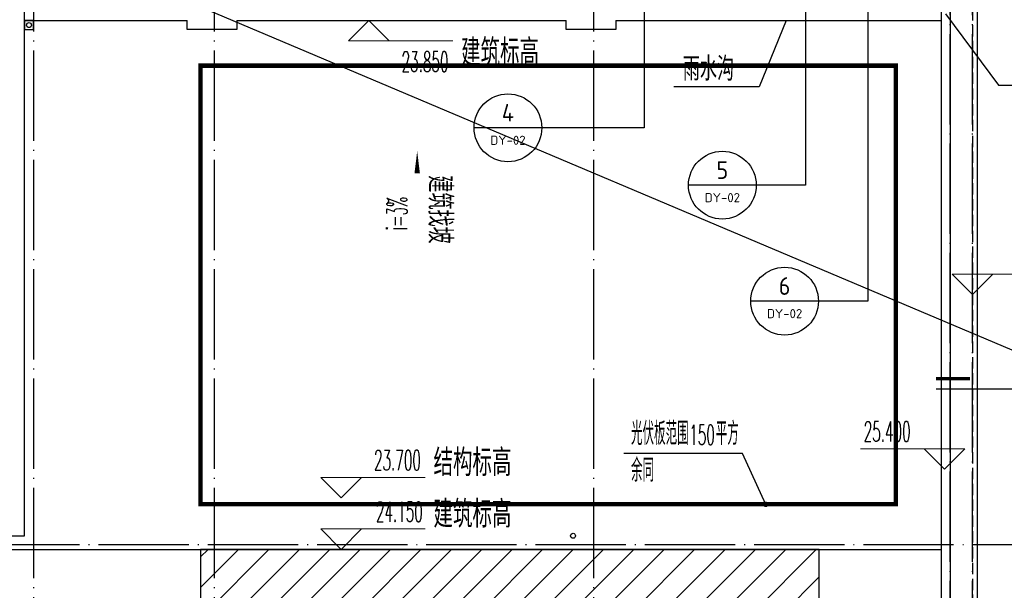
# Model space of a CAD drawing. Extents: x 1779708 to 7299578, y -1121471 to 88434.
# Tile 491 of 656: x 4882161 to 4903969, y -1048949 to -1036325. Entities that reach past the tile are written whole.
import ezdxf
from ezdxf.enums import TextEntityAlignment as Align

# ---------------------------------------------------------------- set-up
doc = ezdxf.new("R2010")
doc.units = 0
doc.header["$LTSCALE"] = 1000
doc.header["$MEASUREMENT"] = 0
for name, pattern in [('$0$DASH', [0.35, 0.25, -0.1]), ('DASH', [0.35, 0.25, -0.1]), ('DOTE', [2.4200000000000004, 2, -0.2, 0.02, -0.2])]:
    doc.linetypes.add(name, pattern=pattern)
for name, color, linetype in [('11111111111111111111111111111', 50, 'DASH'), ('a-dims', 7, 'CONTINUOUS'), ('DIM_IDEN', 3, 'CONTINUOUS'), ('DIM_LEAD', 3, 'CONTINUOUS'), ('DIM_SYMB', 3, 'CONTINUOUS'), ('DIM_污水', 3, 'CONTINUOUS'), ('DOTE', 1, 'DOTE'), ('P_PS_DIM', 1, 'CONTINUOUS'), ('PUB_TEXT', 7, 'CONTINUOUS'), ('SPACE', 7, 'CONTINUOUS'), ('修改', 6, 'CONTINUOUS'), ('可见线', 6, 'CONTINUOUS'), ('室外构件', 4, 'CONTINUOUS'), ('栏杆', 6, 'CONTINUOUS')]:
    doc.layers.add(name, color=color, linetype=linetype)
doc.layers.add('DIM_ELEV', color=3, linetype='CONTINUOUS', lineweight=13)
doc.styles.add('_TCH_DIM', font='SIMPLEX.shx', dxfattribs={"width": 0.7, "bigfont": 'GBCBIG.shx'})
doc.styles.add('_TCH_SPACE', font='SIMPLEX', dxfattribs={"height": 5, "bigfont": 'GBCBIG'})
doc.styles.get("Standard").update_dxf_attribs({"font": 'GBENOR', "bigfont": 'GBCBIG'})

# ---------------------------------------------------------------- blocks, each defined once
blk = doc.blocks.new('A$C159220C3')
at = {"layer": 'DOTE'}
for p, q in [((64000.00018952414, 149200.0015517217), (64000.00018952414, 7200.001551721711)), ((68000.00018952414, 149200.0015517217), (68000.00018952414, 7200.001551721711)), ((76400.00018952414, 149200.0015517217), (76400.00018952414, 7200.001551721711)), ((84300.00018952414, 7200.001551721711), (84300.00018952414, 149200.0015517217)), ((84800.00018952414, 7200.001551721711), (84800.00018952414, 149200.0015517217)), ((86800.00018952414, 22100.00155172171), (7200.000189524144, 22100.00155172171))]:
    blk.add_line(p, q, dxfattribs=at)
blk = doc.blocks.new('a1')
at = {"layer": '11111111111111111111111111111'}
for p, q in [((59121.95538733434, 49135.6092003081), (59121.95538733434, 48935.6092003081)), ((59321.95538733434, 49135.6092003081), (59121.95538733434, 49135.6092003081)), ((59321.95538733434, 48935.6092003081), (59321.95538733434, 49135.6092003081)), ((59121.95538733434, 48935.6092003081), (59321.95538733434, 48935.6092003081))]:
    blk.add_line(p, q, dxfattribs=at)

msp = doc.modelspace()

# ---------------------------------------------------------------- hatches: boundary and pattern name
at = {"layer": '室外构件'}
h = msp.add_hatch(dxfattribs=at)
h.set_pattern_fill('ANSI31', color=256, scale=300, style=0)
h.set_pattern_definition([(45, (0, 0), (-336.7596045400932, 336.7596045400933), [])])
h.paths.add_polyline_path([(4899867.098545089, -1048043.315715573), (4891667.098579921, -1048043.315705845), (4886167.098526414, -1048043.315705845), (4886167.098526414, -1051043.315076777), (4872367.098530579, -1051043.315076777), (4872367.098530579, -1058143.314400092), (4899867.09853138, -1058143.314413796)])

# ---------------------------------------------------------------- linework, layer by layer
at = {"layer": 'DIM_ELEV'}
for p, q in [((4889894.485721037, -1036343.315705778), (4889444.485721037, -1036793.315705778)), ((4889894.485721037, -1036343.315705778), (4890344.485721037, -1036793.315705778)), ((4889444.485721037, -1036793.315705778), (4891756.070906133, -1036793.315705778)), ((4903267.098467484, -1042405.298682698), (4902817.098467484, -1041955.298682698)), ((4902817.098467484, -1041955.298682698), (4905128.683652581, -1041955.298682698)), ((4903267.098467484, -1042405.298682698), (4903717.098467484, -1041955.298682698)), ((4903094.713897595, -1045816.889818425), (4900783.128712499, -1045816.889818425)), ((4902644.713897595, -1046266.889818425), (4902194.713897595, -1045816.889818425)), ((4902644.713897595, -1046266.889818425), (4903094.713897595, -1045816.889818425)), ((4889283.537261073, -1046902.373791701), (4888833.537261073, -1046452.373791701)), ((4888833.537261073, -1046452.373791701), (4891145.122446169, -1046452.373791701)), ((4889283.537261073, -1046902.373791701), (4889733.537261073, -1046452.373791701)), ((4889283.537261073, -1048043.315705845), (4888833.537261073, -1047593.315705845)), ((4888833.537261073, -1047593.315705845), (4891145.122446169, -1047593.315705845)), ((4889283.537261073, -1048043.315705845), (4889733.537261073, -1047593.315705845))]:
    msp.add_line(p, q, dxfattribs=at)
at = {"layer": 'DIM_IDEN'}
for p, q in [((4895994.767461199, -1034997.115308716), (4895994.767461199, -1038716.174031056)), ((4899566.689846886, -1034997.115308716), (4899566.689846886, -1039985.800334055)), ((4900945.111707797, -1034997.115308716), (4900945.111707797, -1042552.018015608)), ((4893724.880312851, -1038716.174031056), (4892224.880312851, -1038716.174031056)), ((4895994.767461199, -1038716.174031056), (4893724.880312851, -1038716.174031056)), ((4898474.006704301, -1039985.800334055), (4896974.006704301, -1039985.800334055)), ((4899566.689846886, -1039985.800334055), (4898474.006704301, -1039985.800334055)), ((4899852.428565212, -1042552.018015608), (4898352.428565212, -1042552.018015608)), ((4900945.111707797, -1042552.018015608), (4899852.428565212, -1042552.018015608)), ((4902456.428781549, -1044494.630806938), (4907963.546807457, -1044494.630806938))]:
    msp.add_line(p, q, dxfattribs=at)
at = {"layer": 'DIM_IDEN', "const_width": 75}
msp.add_lwpolyline([(4902456.428781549, -1044269.630806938), (4903206.428781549, -1044269.630806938)], dxfattribs=at)
at = {"layer": 'DIM_IDEN'}
for centre in [(4892974.880312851, -1038716.174031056), (4897724.006704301, -1039985.800334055), (4899102.428565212, -1042552.018015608)]:
    msp.add_circle(centre, 750, dxfattribs=at)
at = {"layer": 'DIM_LEAD'}
for p, q in [((4898173.503908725, -1045923.516851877), (4895543.888784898, -1045923.516851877)), ((4898684.441329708, -1047048.996263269), (4898173.503908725, -1045923.516851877)), ((4898684.441329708, -1047048.996263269), (4898173.503908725, -1045923.516851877))]:
    msp.add_line(p, q, dxfattribs=at)
at = {"layer": 'DIM_LEAD', "const_width": 60}
msp.add_lwpolyline([(4898696.842459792, -1047076.313143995, 1), (4898672.040199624, -1047021.679382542, 1)], format="xyb", close=True, dxfattribs=at)
msp.add_lwpolyline([(4898696.842459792, -1047076.313143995, 1), (4898672.040199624, -1047021.679382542, 1)], format="xyb", close=True, dxfattribs=at)
at = {"layer": 'DIM_SYMB'}
msp.add_lwpolyline([(4899140.077169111, -1036343.31570578), (4898538.74466704, -1037807.868811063), (4896650.482624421, -1037807.868811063)], dxfattribs=at)
msp.add_lwpolyline([(4890965.154808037, -1041359.207524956, 0, 0, 0), (4890965.154808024, -1039274.288219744, 0, 120, 0), (4890965.154808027, -1039724.288219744, 0, 0, 0)], format="xyseb", dxfattribs=at)
at = {"layer": 'DIM_污水', "color": 8}
msp.add_circle((4882367.097620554, -1036443.315705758), 55, dxfattribs=at)
at = {"layer": 'DIM_污水', "color": 1}
msp.add_circle((4894417.09846843, -1047743.315705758), 55, dxfattribs=at)
at = {"layer": 'DOTE', "ltscale": 10}
msp.add_line((4886167.098469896, -1036043.315706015), (4913577.338116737, -1047619.407352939), dxfattribs=at)
at = {"layer": 'PUB_TEXT', "color": 1}
for p, q in [((4902667.097620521, -1036196.488899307), (4903837.188370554, -1037770.420188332)), ((4903837.188370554, -1037770.420188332), (4908263.177765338, -1037770.242453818))]:
    msp.add_line(p, q, dxfattribs=at)
at = {"layer": '可见线', "linetype": '$0$DASH', "const_width": 100}
msp.add_lwpolyline([(4886167.098526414, -1047043.315705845), (4901567.098467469, -1047043.315705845), (4901567.098467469, -1037343.31570578), (4886167.098526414, -1037343.31570578)], close=True, dxfattribs=at)
at = {"layer": '室外构件'}
for p, q in [((4882267.098467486, -1036343.31570578), (4885867.098467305, -1036343.31570578)), ((4886967.098467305, -1036343.31570578), (4894267.098467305, -1036343.31570578)), ((4895367.098467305, -1036343.31570578), (4902567.098467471, -1036343.31570578)), ((4836267.098467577, -1048043.315705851), (4902567.098467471, -1048043.315705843))]:
    msp.add_line(p, q, dxfattribs=at)
for points in [[(4886967.098467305, -1036343.31570578), (4886967.098467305, -1036543.315705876), (4885867.098467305, -1036543.315705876), (4885867.098467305, -1036343.31570578)], [(4895367.098467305, -1036343.31570578), (4895367.098467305, -1036543.315705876), (4894267.098467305, -1036543.315705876), (4894267.098467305, -1036343.31570578)]]:
    msp.add_lwpolyline(points, dxfattribs=at)
msp.add_lwpolyline([(4899867.098545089, -1048043.315715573), (4891667.098579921, -1048043.315705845), (4886167.098526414, -1048043.315705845), (4886167.098526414, -1051043.315076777), (4872367.098530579, -1051043.315076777), (4872367.098530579, -1058143.314400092), (4899867.09853138, -1058143.314413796)], close=True, dxfattribs=at)
at = {"layer": '栏杆'}
for p, q in [((4902767.098467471, -1035843.315705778), (4902767.098467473, -1060843.315705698)), ((4902567.098467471, -1036043.315705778), (4902567.098467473, -1060643.315705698))]:
    msp.add_line(p, q, dxfattribs=at)
for points in [[(4894867.098471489, -1034943.315704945), (4894867.098471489, -1034943.315704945), (4903367.098466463, -1034943.315710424), (4903367.098466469, -1061943.315705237), (4826967.098467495, -1061943.315705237), (4826967.098466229, -1048043.315706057), (4826967.098466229, -1046943.315705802), (4835967.098467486, -1046943.315705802), (4835967.098467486, -1035743.315707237), (4827567.09846534, -1035743.315677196), (4827567.098531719, -1008743.315704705), (4903967.098467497, -1008743.315704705), (4903967.098465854, -1022643.315705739), (4903967.098465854, -1023743.315705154), (4894867.0984721, -1023743.315766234), (4894867.0984721, -1023743.315766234)], [(4856997.098467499, -1047743.31570563), (4882267.098467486, -1047743.31570563), (4882267.098467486, -1022943.31570563), (4848667.098467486, -1022943.31570563), (4848667.098467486, -1043343.315706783)]]:
    msp.add_lwpolyline(points, dxfattribs=at)
at = {"layer": '栏杆', "linetype": 'DASH'}
msp.add_lwpolyline([(4836067.098467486, -1035643.315707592), (4827667.098465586, -1035643.315677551), (4827667.098531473, -1008843.315704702), (4903867.098467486, -1008843.315704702), (4903867.098465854, -1022643.315705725), (4903867.098465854, -1023643.315705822), (4894867.098471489, -1023643.315766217), (4894867.098471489, -1035043.315704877), (4903267.098466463, -1035043.315710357), (4903267.098466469, -1061843.315705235), (4827067.098467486, -1061843.315705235), (4827067.098466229, -1048043.315706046), (4827067.098466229, -1047043.315705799), (4836067.098467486, -1047043.315705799), (4836067.098467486, -1035643.315707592)], dxfattribs=at)

# ---------------------------------------------------------------- block references
at = {"layer": 'P_PS_DIM', "color": 8, "rotation": 180}
msp.add_blockref('a1', (4941589.053007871, -987407.7065054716), dxfattribs=at)
at = {"layer": '修改'}
msp.add_blockref('A$C159220C3', (4818467.098277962, -1070043.317257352), dxfattribs=at)

# ---------------------------------------------------------------- texts
at = {"layer": 'a-dims'}
msp.add_text('雨水沟', height=525, dxfattribs=at).set_placement((4896849.612377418, -1037672.485598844))
msp.add_text('建筑找坡', height=525.0000000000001, rotation=270, dxfattribs=at).set_placement((4891209.352837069, -1039768.46397825))
at = {"layer": 'a-dims', "style": '_TCH_DIM', "width": 0.4941176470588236}
msp.add_text('i=3%', height=446.2500000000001, rotation=90, dxfattribs=at).set_placement((4890741.250555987, -1040980.495284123))
at = {"layer": 'PUB_TEXT', "color": 7, "style": '_TCH_DIM'}
for s, height, width, p in [('23.850', 446.25, 0.4941176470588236, (4890619.070906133, -1037475.815705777)), ('光伏板范围', 506.3829787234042, 0.7, (4895701.388784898, -1045732.506213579)), ('平方', 506.3829787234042, 0.7, (4897579.548359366, -1045732.506213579)), ('25.400', 446.25, 0.4941176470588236, (4900854.528712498, -1045659.389818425)), ('150', 446.25, 0.4941176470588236, (4896991.548359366, -1045732.506213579)), ('23.700', 446.25, 0.4941176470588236, (4890008.122446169, -1046294.873791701)), ('余同', 506.3829787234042, 0.7, (4895701.388784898, -1046544.580681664)), ('24.150', 446.25, 0.4941176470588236, (4890050.122446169, -1047435.815705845))]:
    msp.add_text(s, height=height, dxfattribs=dict(at, width=width)).set_placement(p)
at = {"layer": 'PUB_TEXT', "color": 7}
msp.add_text('4', height=390.2574972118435, dxfattribs=at).set_placement((4892839.914043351, -1038577.174578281), (4893109.84658235, -1038577.174578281), align=Align.FIT)
for s, height, width, p, p2 in [('DY-02', 201.8678807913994, 1.026320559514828, (4892583.483169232, -1039093.203579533), (4893366.277456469, -1039093.203579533)), ('5', 391.8000188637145, 0.9966009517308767, (4897594.560878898, -1039847.022449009), (4897853.452529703, -1039847.022449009)), ('DY-02', 201.8678807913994, 1.026320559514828, (4897332.609560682, -1040362.829882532), (4898115.403847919, -1040362.829882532)), ('6', 392.488573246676, 0.9792919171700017, (4898975.531792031, -1042413.338702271), (4899229.325338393, -1042413.338702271)), ('DY-02', 201.8678807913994, 1.026320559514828, (4898711.031421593, -1042929.047564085), (4899493.82570883, -1042929.047564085))]:
    msp.add_text(s, height=height, dxfattribs=dict(at, width=width)).set_placement(p, p2, align=Align.FIT)
at = {"layer": 'SPACE', "style": '_TCH_SPACE'}
for s, p in [('建筑标高', (4891936.309864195, -1037351.176829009)), ('结构标高', (4891325.361404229, -1046423.924433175)), ('建筑标高', (4891325.361404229, -1047564.866347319))]:
    msp.add_text(s, height=600, dxfattribs=at).set_placement(p)

doc.saveas('drawing.dxf')
